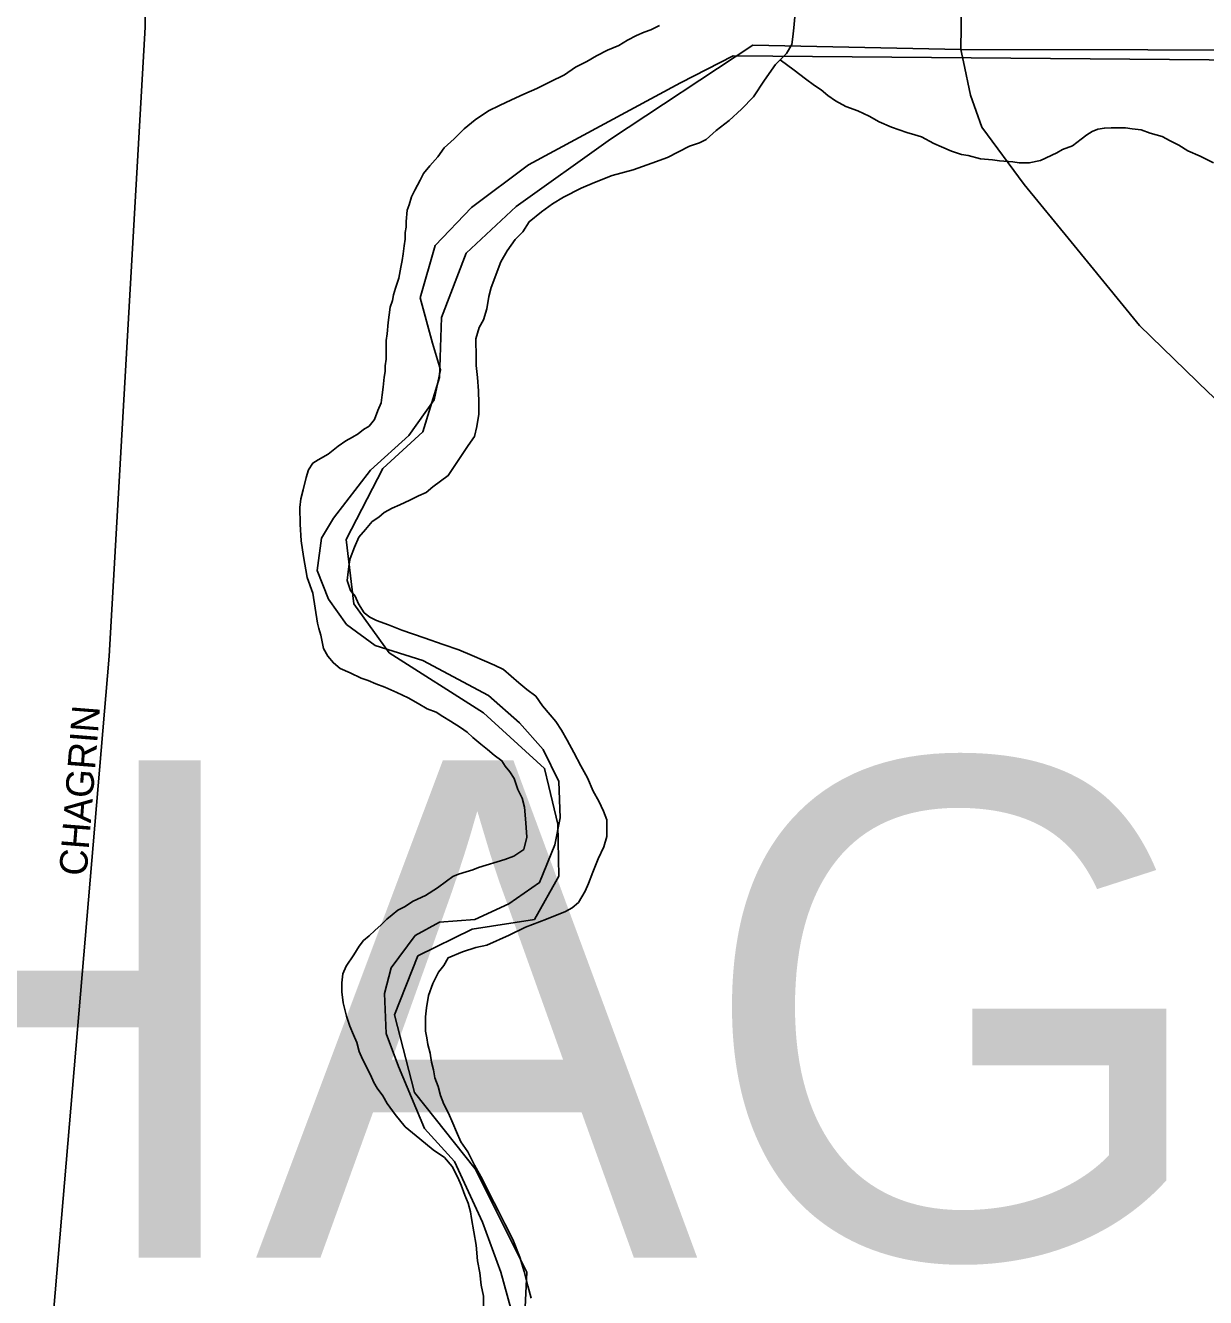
# Model space of a CAD drawing. Extents: x 2010165 to 2382125, y 1060529 to 1407316.
# Drawn here: x 2267515 to 2269650, y 1256954 to 1259255 of the extents above; entities that cross this region are included whole.
import ezdxf

# ---------------------------------------------------------------- set-up
doc = ezdxf.new("R2010")
doc.units = 0
for name, color, linetype in [('GM_X_City_Street', 7, 'Continuous'), ('GM_X_City_Street_Text', 7, 'Continuous'), ('GM_X_Corporation', 7, 'Continuous'), ('GM_X_County_Road', 7, 'Continuous'), ('GM_X_Major_River', 7, 'Continuous'), ('GM_X_Minor_River', 7, 'Continuous'), ('GM_X_Township', 7, 'Continuous'), ('GM_X_Township_Text', 7, 'Continuous')]:
    doc.layers.add(name, color=color, linetype=linetype)

msp = doc.modelspace()

# ---------------------------------------------------------------- linework, layer by layer
at = {"layer": 'GM_X_City_Street'}
for points in [[(2267566.4, 1256926.7), (2267667.1, 1258114.3), (2267731.7, 1259252), (2267733.2, 1259627.7), (2267689.5, 1260615), (2267639.2, 1261671.2), (2267617, 1262011.8)], [(2269212.5, 1259189), (2269207.7, 1259211.9), (2269210.7, 1259422), (2269226.7, 1259618.5), (2269229.4, 1259651.7)]]:
    msp.add_lwpolyline(points, dxfattribs=at)
at = {"layer": 'GM_X_Corporation'}
msp.add_lwpolyline([(2270518, 1259185.8), (2268795.8, 1259200.3), (2268700.2, 1259151.4), (2268425.4, 1259002.8), (2268322, 1258925.7), (2268256.5, 1258857), (2268229.3, 1258762.5), (2268251.9, 1258680.4), (2268266.3, 1258632.3), (2268254.7, 1258578.1), (2268209.2, 1258513.5), (2268139.7, 1258450.8), (2268072.4, 1258364), (2268050.7, 1258327.7), (2268043.2, 1258269.4), (2268063.6, 1258217.4), (2268095.9, 1258171.5), (2268148.2, 1258133.8), (2268234.4, 1258106.4), (2268352.9, 1258043.1), (2268409.3, 1257993.4), (2268451.7, 1257945.6), (2268480.2, 1257887.7), (2268482.7, 1257821.5), (2268473.1, 1257773.2), (2268445.6, 1257704.8), (2268389.9, 1257666.3), (2268328.2, 1257637.7), (2268264.2, 1257633.2), (2268220.4, 1257608.7), (2268176.8, 1257550.2), (2268165.2, 1257504), (2268167.8, 1257431.8), (2268190.2, 1257371.7), (2268237.1, 1257259.8), (2268291.6, 1257200), (2268342.5, 1257090.1), (2268375.2, 1257000), (2268399.9, 1256909.9)], dxfattribs=at)
at = {"layer": 'GM_X_County_Road'}
msp.add_lwpolyline([(2270150, 1258190.6), (2269897.3, 1258386.3), (2269768.5, 1258487.5), (2269655.6, 1258590.9), (2269530.5, 1258712.3), (2269407.2, 1258863.8), (2269322.3, 1258967.4), (2269245.5, 1259071.1), (2269225, 1259129.1), (2269212.5, 1259189)], dxfattribs=at)
at = {"layer": 'GM_X_Major_River'}
for points in [[(2268716.7, 1259036.5), (2268734.8, 1259042.7), (2268746.7, 1259048.8), (2268764.7, 1259065), (2268788.6, 1259083.2), (2268810.5, 1259103.5), (2268832.4, 1259125.7), (2268852.2, 1259156), (2268872, 1259184.2), (2268891.9, 1259204.5), (2268901.8, 1259220.6), (2268903.7, 1259234.7), (2268905.6, 1259250.8), (2268907.4, 1259270.9)], [(2268907.4, 1259270.9), (2268905.6, 1259250.8), (2268903.7, 1259234.7), (2268901.8, 1259220.6), (2268891.9, 1259204.5), (2268872, 1259184.2), (2268852.2, 1259156), (2268832.4, 1259125.7), (2268810.5, 1259103.5), (2268788.6, 1259083.2), (2268764.7, 1259065), (2268746.7, 1259048.8), (2268734.8, 1259042.7), (2268716.7, 1259036.5)], [(2268662.6, 1259255.2), (2268646.6, 1259247.1), (2268634.6, 1259243), (2268620.6, 1259236.8), (2268604.6, 1259228.7), (2268588.6, 1259218.6), (2268568.6, 1259210.4), (2268548.6, 1259200.2), (2268530.7, 1259190), (2268510.7, 1259179.9), (2268490.7, 1259165.7), (2268464.7, 1259153.4), (2268440.7, 1259141.2), (2268416.7, 1259131)], [(2268416.7, 1259131), (2268440.7, 1259141.2), (2268464.7, 1259153.4), (2268490.7, 1259165.7), (2268510.7, 1259179.9), (2268530.7, 1259190), (2268548.6, 1259200.2), (2268568.6, 1259210.4), (2268588.6, 1259218.6), (2268604.6, 1259228.7), (2268620.6, 1259236.8), (2268634.6, 1259243), (2268646.6, 1259247.1), (2268662.6, 1259255.2)], [(2268416.7, 1259131), (2268394.7, 1259120.8), (2268372.7, 1259110.6), (2268352.8, 1259100.4), (2268328.8, 1259084.2), (2268308.9, 1259068), (2268291, 1259049.8), (2268273, 1259033.6), (2268261.1, 1259017.5), (2268247.2, 1259001.3), (2268235.3, 1258987.2), (2268229.4, 1258975.1), (2268219.5, 1258956.9), (2268213.6, 1258944.8), (2268209.7, 1258930.7), (2268205.8, 1258920.7), (2268204, 1258900.6), (2268204, 1258890.5), (2268202.1, 1258880.4), (2268202.2, 1258868.4), (2268200.3, 1258856.3), (2268198.4, 1258842.2), (2268196.6, 1258830.2), (2268194.6, 1258818.1), (2268190.8, 1258798), (2268185, 1258779.9), (2268181, 1258767.8), (2268179.1, 1258757.7), (2268175.2, 1258745.6), (2268173.3, 1258731.6), (2268171.5, 1258717.5), (2268169.6, 1258697.4), (2268167.7, 1258685.3), (2268167.9, 1258669.2), (2268168, 1258651.2), (2268166.1, 1258639.1), (2268166.2, 1258629), (2268164.3, 1258619), (2268162.5, 1258600.9), (2268160.6, 1258586.8), (2268158.7, 1258572.7), (2268152.8, 1258558.6), (2268146.9, 1258542.5), (2268137, 1258530.4), (2268127, 1258524.3), (2268117, 1258516.2), (2268107.1, 1258510.1), (2268095.1, 1258504), (2268081.1, 1258493.8), (2268063.2, 1258479.7), (2268045.2, 1258469.5), (2268035.2, 1258463.4), (2268027.3, 1258451.3), (2268023.4, 1258437.2), (2268017.5, 1258415.1), (2268013.7, 1258399), (2268011.8, 1258382.9), (2268012.1, 1258352.7), (2268014.4, 1258322.6), (2268018.6, 1258294.5), (2268025, 1258256.4), (2268035.3, 1258228.3), (2268043.8, 1258174.1), (2268045.9, 1258164.1), (2268050, 1258152.1), (2268052.1, 1258140), (2268054.3, 1258128), (2268062.4, 1258114), (2268072.6, 1258102), (2268084.7, 1258092), (2268102.8, 1258084.1), (2268123, 1258074.2), (2268135.1, 1258070.2), (2268149.2, 1258064.3), (2268165.3, 1258058.4), (2268187.5, 1258048.5), (2268207.6, 1258038.6), (2268225.8, 1258028.6), (2268242, 1258018.7), (2268258.1, 1258012.8), (2268270.2, 1258004.8), (2268284.3, 1257996.9), (2268302.5, 1257984.9), (2268314.6, 1257977), (2268324.7, 1257967), (2268338.9, 1257955), (2268351, 1257945.1), (2268363.2, 1257935.1), (2268377.3, 1257925.1), (2268383.4, 1257915.1), (2268391.6, 1257905.1), (2268399.7, 1257893.1), (2268405.9, 1257873.1), (2268414.1, 1257857.1), (2268418.2, 1257841), (2268420.5, 1257812.9), (2268422.7, 1257786.8), (2268416.9, 1257764.6), (2268398.9, 1257752.5), (2268382.9, 1257746.3), (2268334.9, 1257732)], [(2268334.9, 1257732), (2268382.9, 1257746.3), (2268398.9, 1257752.5), (2268416.9, 1257764.6), (2268422.7, 1257786.8), (2268420.5, 1257812.9), (2268418.2, 1257841), (2268414.1, 1257857.1), (2268405.9, 1257873.1), (2268399.7, 1257893.1), (2268391.6, 1257905.1), (2268383.4, 1257915.1), (2268377.3, 1257925.1), (2268363.2, 1257935.1), (2268351, 1257945.1), (2268338.9, 1257955), (2268324.7, 1257967), (2268314.6, 1257977), (2268302.5, 1257984.9), (2268284.3, 1257996.9), (2268270.2, 1258004.8), (2268258.1, 1258012.8), (2268242, 1258018.7), (2268225.8, 1258028.6), (2268207.6, 1258038.6), (2268187.5, 1258048.5), (2268165.3, 1258058.4), (2268149.2, 1258064.3), (2268135.1, 1258070.2), (2268123, 1258074.2), (2268102.8, 1258084.1), (2268084.7, 1258092), (2268072.6, 1258102), (2268062.4, 1258114), (2268054.3, 1258128), (2268052.1, 1258140), (2268050, 1258152.1), (2268045.9, 1258164.1), (2268043.8, 1258174.1), (2268035.3, 1258228.3), (2268025, 1258256.4), (2268018.6, 1258294.5), (2268014.4, 1258322.6), (2268012.1, 1258352.7), (2268011.8, 1258382.9), (2268013.7, 1258399), (2268017.5, 1258415.1), (2268023.4, 1258437.2), (2268027.3, 1258451.3), (2268035.2, 1258463.4), (2268045.2, 1258469.5), (2268063.2, 1258479.7), (2268081.1, 1258493.8), (2268095.1, 1258504), (2268107.1, 1258510.1), (2268117, 1258516.2), (2268127, 1258524.3), (2268137, 1258530.4), (2268146.9, 1258542.5), (2268152.8, 1258558.6), (2268158.7, 1258572.7), (2268160.6, 1258586.8), (2268162.5, 1258600.9), (2268164.3, 1258619), (2268166.2, 1258629), (2268166.1, 1258639.1), (2268168, 1258651.2), (2268167.9, 1258669.2), (2268167.7, 1258685.3), (2268169.6, 1258697.4), (2268171.5, 1258717.5), (2268173.3, 1258731.6), (2268175.2, 1258745.6), (2268179.1, 1258757.7), (2268181, 1258767.8), (2268185, 1258779.9), (2268190.8, 1258798), (2268194.6, 1258818.1), (2268196.6, 1258830.2), (2268198.4, 1258842.2), (2268200.3, 1258856.3), (2268202.2, 1258868.4), (2268202.1, 1258880.4), (2268204, 1258890.5), (2268204, 1258900.6), (2268205.8, 1258920.7), (2268209.7, 1258930.7), (2268213.6, 1258944.8), (2268219.5, 1258956.9), (2268229.4, 1258975.1), (2268235.3, 1258987.2), (2268247.2, 1259001.3), (2268261.1, 1259017.5), (2268273, 1259033.6), (2268291, 1259049.8), (2268308.9, 1259068), (2268328.8, 1259084.2), (2268352.8, 1259100.4), (2268372.7, 1259110.6), (2268394.7, 1259120.8), (2268416.7, 1259131)], [(2268306.1, 1257579.1), (2268330.2, 1257587.3), (2268350.2, 1257591.4), (2268390.2, 1257609.8), (2268420.2, 1257624), (2268458.2, 1257638.3), (2268492.2, 1257652.6), (2268504.2, 1257658.7), (2268516.1, 1257668.9), (2268522.1, 1257678.9), (2268528, 1257689), (2268533.9, 1257703.1), (2268541.8, 1257723.3), (2268551.6, 1257747.4), (2268561.4, 1257769.6), (2268567.3, 1257787.8), (2268567.1, 1257803.8), (2268567, 1257817.9), (2268560.8, 1257833.9), (2268552.7, 1257851.9), (2268542.5, 1257870), (2268532.2, 1257894), (2268520, 1257916), (2268507.7, 1257940.1), (2268495.4, 1257962.1), (2268485.2, 1257980.1), (2268475.1, 1257996.1), (2268464.9, 1258008.1), (2268450.7, 1258024.1), (2268438.5, 1258042.1), (2268422.4, 1258054), (2268408.2, 1258066), (2268394, 1258078), (2268379.9, 1258089.9), (2268363.7, 1258097.9), (2268345.6, 1258105.8), (2268323.4, 1258115.7), (2268299.2, 1258125.6), (2268271, 1258135.4), (2268236.8, 1258147.3), (2268196.5, 1258161.1), (2268172.3, 1258170.9), (2268150.2, 1258178.8), (2268138.1, 1258184.8), (2268128, 1258192.8), (2268117.8, 1258208.8), (2268111.6, 1258222.8), (2268103.5, 1258232.8), (2268097.3, 1258250.8), (2268099.2, 1258266.9), (2268101.1, 1258281), (2268103, 1258291.1), (2268110.8, 1258311.2), (2268118.7, 1258329.3), (2268130.6, 1258343.5), (2268142.6, 1258357.6), (2268154.5, 1258365.7), (2268164.5, 1258373.8), (2268178.5, 1258382), (2268192.5, 1258388.1), (2268210.5, 1258396.2), (2268226.5, 1258404.4), (2268240.5, 1258410.5), (2268252.4, 1258420.6), (2268266.4, 1258430.8), (2268280.3, 1258440.9), (2268292.2, 1258459.1), (2268304.1, 1258477.2), (2268316, 1258495.4), (2268327.9, 1258511.6), (2268331.8, 1258529.7), (2268335.6, 1258551.8), (2268335.4, 1258571.9), (2268335.2, 1258594), (2268333, 1258618.1), (2268330.8, 1258640.2), (2268330.6, 1258654.2), (2268330.5, 1258666.3), (2268330.4, 1258676.3), (2268330.3, 1258688.4), (2268336.2, 1258708.5), (2268344.1, 1258722.6), (2268349.9, 1258742.8), (2268353.7, 1258764.9), (2268357.6, 1258781), (2268375.3, 1258827.3), (2268387.1, 1258847.5), (2268401, 1258867.7), (2268414.9, 1258881.8), (2268426.8, 1258900), (2268448.8, 1258918.2), (2268468.7, 1258932.4), (2268488.7, 1258944.6), (2268520.7, 1258960.9), (2268544.7, 1258971.1), (2268576.7, 1258983.4), (2268614.7, 1258993.7), (2268648.7, 1259005.9), (2268676.8, 1259016.2), (2268696.8, 1259026.4), (2268716.7, 1259036.5)], [(2268716.7, 1259036.5), (2268696.8, 1259026.4), (2268676.8, 1259016.2), (2268648.7, 1259005.9), (2268614.7, 1258993.7), (2268576.7, 1258983.4), (2268544.7, 1258971.1), (2268520.7, 1258960.9), (2268488.7, 1258944.6), (2268468.7, 1258932.4), (2268448.8, 1258918.2), (2268426.8, 1258900), (2268414.9, 1258881.8), (2268401, 1258867.7), (2268387.1, 1258847.5), (2268375.3, 1258827.3), (2268357.6, 1258781), (2268353.7, 1258764.9), (2268349.9, 1258742.8), (2268344.1, 1258722.6), (2268336.2, 1258708.5), (2268330.3, 1258688.4), (2268330.4, 1258676.3), (2268330.5, 1258666.3), (2268330.6, 1258654.2), (2268330.8, 1258640.2), (2268333, 1258618.1), (2268335.2, 1258594), (2268335.4, 1258571.9), (2268335.6, 1258551.8), (2268331.8, 1258529.7), (2268327.9, 1258511.6), (2268316, 1258495.4), (2268304.1, 1258477.2), (2268292.2, 1258459.1), (2268280.3, 1258440.9), (2268266.4, 1258430.8), (2268252.4, 1258420.6), (2268240.5, 1258410.5), (2268226.5, 1258404.4), (2268210.5, 1258396.2), (2268192.5, 1258388.1), (2268178.5, 1258382), (2268164.5, 1258373.8), (2268154.5, 1258365.7), (2268142.6, 1258357.6), (2268130.6, 1258343.5), (2268118.7, 1258329.3), (2268110.8, 1258311.2), (2268103, 1258291.1), (2268101.1, 1258281), (2268099.2, 1258266.9), (2268097.3, 1258250.8), (2268103.5, 1258232.8), (2268111.6, 1258222.8), (2268117.8, 1258208.8), (2268128, 1258192.8), (2268138.1, 1258184.8), (2268150.2, 1258178.8), (2268172.3, 1258170.9), (2268196.5, 1258161.1), (2268236.8, 1258147.3), (2268271, 1258135.4), (2268299.2, 1258125.6), (2268323.4, 1258115.7), (2268345.6, 1258105.8), (2268363.7, 1258097.9), (2268379.9, 1258089.9), (2268394, 1258078), (2268408.2, 1258066), (2268422.4, 1258054), (2268438.5, 1258042.1), (2268450.7, 1258024.1), (2268464.9, 1258008.1), (2268475.1, 1257996.1), (2268485.2, 1257980.1), (2268495.4, 1257962.1), (2268507.7, 1257940.1), (2268520, 1257916), (2268532.2, 1257894), (2268542.5, 1257870), (2268552.7, 1257851.9), (2268560.8, 1257833.9), (2268567, 1257817.9), (2268567.1, 1257803.8), (2268567.3, 1257787.8), (2268561.4, 1257769.6), (2268551.6, 1257747.4), (2268541.8, 1257723.3), (2268533.9, 1257703.1), (2268528, 1257689), (2268522.1, 1257678.9), (2268516.1, 1257668.9), (2268504.2, 1257658.7), (2268492.2, 1257652.6), (2268458.2, 1257638.3), (2268420.2, 1257624), (2268390.2, 1257609.8), (2268350.2, 1257591.4), (2268330.2, 1257587.3), (2268306.1, 1257579.1)], [(2268334.9, 1257732), (2268324.9, 1257727.9), (2268312.9, 1257723.8), (2268298.8, 1257719.7), (2268288.8, 1257715.6), (2268276.9, 1257707.5), (2268260.9, 1257695.3), (2268239, 1257681.1), (2268217, 1257670.9), (2268201, 1257660.8), (2268189, 1257654.6), (2268179, 1257646.6), (2268169.1, 1257638.4), (2268159.1, 1257628.3), (2268147.2, 1257618.2), (2268137.2, 1257608.1), (2268127.2, 1257600), (2268119.3, 1257589.9), (2268109.4, 1257573.8), (2268095.5, 1257553.6), (2268089.6, 1257539.5), (2268087.8, 1257523.4), (2268087.9, 1257507.3), (2268090.1, 1257487.2), (2268096.3, 1257463.1), (2268102.5, 1257445.1), (2268108.7, 1257429.1), (2268114.8, 1257415.1), (2268119, 1257399), (2268125.2, 1257385), (2268139.5, 1257356.9), (2268145.6, 1257342.9), (2268151.7, 1257332.9), (2268161.9, 1257318.9), (2268170, 1257304.9), (2268184.3, 1257284.9), (2268202.5, 1257262.9), (2268228.8, 1257241), (2268253.1, 1257221.1), (2268273.3, 1257207.1), (2268287.5, 1257191.1), (2268297.7, 1257171.1), (2268303.9, 1257157.1), (2268310.1, 1257139), (2268316.2, 1257125), (2268320.4, 1257109), (2268322.5, 1257096.9), (2268331, 1257048.8), (2268333.2, 1257020.6), (2268337.4, 1256998.6), (2268339.6, 1256976.5), (2268343.8, 1256956.4), (2268344, 1256932.3)], [(2268344, 1256932.3), (2268343.8, 1256956.4), (2268339.6, 1256976.5), (2268337.4, 1256998.6), (2268333.2, 1257020.6), (2268331, 1257048.8), (2268322.5, 1257096.9), (2268320.4, 1257109), (2268316.2, 1257125), (2268310.1, 1257139), (2268303.9, 1257157.1), (2268297.7, 1257171.1), (2268287.5, 1257191.1), (2268273.3, 1257207.1), (2268253.1, 1257221.1), (2268228.8, 1257241), (2268202.5, 1257262.9), (2268184.3, 1257284.9), (2268170, 1257304.9), (2268161.9, 1257318.9), (2268151.7, 1257332.9), (2268145.6, 1257342.9), (2268139.5, 1257356.9), (2268125.2, 1257385), (2268119, 1257399), (2268114.8, 1257415.1), (2268108.7, 1257429.1), (2268102.5, 1257445.1), (2268096.3, 1257463.1), (2268090.1, 1257487.2), (2268087.9, 1257507.3), (2268087.8, 1257523.4), (2268089.6, 1257539.5), (2268095.5, 1257553.6), (2268109.4, 1257573.8), (2268119.3, 1257589.9), (2268127.2, 1257600), (2268137.2, 1257608.1), (2268147.2, 1257618.2), (2268159.1, 1257628.3), (2268169.1, 1257638.4), (2268179, 1257646.6), (2268189, 1257654.6), (2268201, 1257660.8), (2268217, 1257670.9), (2268239, 1257681.1), (2268260.9, 1257695.3), (2268276.9, 1257707.5), (2268288.8, 1257715.6), (2268298.8, 1257719.7), (2268312.9, 1257723.8), (2268324.9, 1257727.9), (2268334.9, 1257732)], [(2268430.2, 1256953), (2268424, 1256975), (2268417.7, 1257001.1), (2268409.5, 1257027.2), (2268397.1, 1257059.2), (2268382.8, 1257087.3), (2268370.6, 1257111.3), (2268356.2, 1257139.3), (2268341.9, 1257167.4), (2268327.7, 1257193.4), (2268315.4, 1257217.4), (2268303.2, 1257235.4), (2268295, 1257253.5), (2268288.8, 1257269.5), (2268280.6, 1257287.5), (2268272.5, 1257303.6), (2268266.3, 1257319.6), (2268262.1, 1257335.6), (2268256, 1257351.7), (2268253.8, 1257365.7), (2268249.7, 1257379.8), (2268247.5, 1257395.8), (2268243.4, 1257411.9), (2268241.3, 1257423.9), (2268239.1, 1257436), (2268239, 1257450), (2268238.9, 1257462.1), (2268240.8, 1257478.2), (2268244.6, 1257500.3), (2268252.4, 1257522.4), (2268262.3, 1257542.6), (2268272.2, 1257554.7), (2268280.1, 1257568.8), (2268306.1, 1257579.1)], [(2268306.1, 1257579.1), (2268280.1, 1257568.8), (2268272.2, 1257554.7), (2268262.3, 1257542.6), (2268252.4, 1257522.4), (2268244.6, 1257500.3), (2268240.8, 1257478.2), (2268238.9, 1257462.1), (2268239, 1257450), (2268239.1, 1257436), (2268241.3, 1257423.9), (2268243.4, 1257411.9), (2268247.5, 1257395.8), (2268249.7, 1257379.8), (2268253.8, 1257365.7), (2268256, 1257351.7), (2268262.1, 1257335.6), (2268266.3, 1257319.6), (2268272.5, 1257303.6), (2268280.6, 1257287.5), (2268288.8, 1257269.5), (2268295, 1257253.5), (2268303.2, 1257235.4), (2268315.4, 1257217.4), (2268327.7, 1257193.4), (2268341.9, 1257167.4), (2268356.2, 1257139.3), (2268370.6, 1257111.3), (2268382.8, 1257087.3), (2268397.1, 1257059.2), (2268409.5, 1257027.2), (2268417.7, 1257001.1), (2268424, 1256975), (2268430.2, 1256953)]]:
    msp.add_lwpolyline(points, dxfattribs=at)
at = {"layer": 'GM_X_Minor_River'}
msp.add_lwpolyline([(2268880.4, 1259192.8), (2268906.3, 1259174.4), (2268926.5, 1259158.5), (2268942.6, 1259146.5), (2268954.8, 1259138.6), (2268966.9, 1259128.6), (2268981, 1259118.6), (2268999.2, 1259108.7), (2269021.4, 1259100.8), (2269041.5, 1259090.9), (2269059.7, 1259081), (2269081.9, 1259071.1), (2269110, 1259061.2), (2269124.1, 1259057.3), (2269136.2, 1259053.4), (2269158.4, 1259041.5), (2269172.5, 1259035.5), (2269190.7, 1259027.6), (2269208.8, 1259021.7), (2269220.8, 1259019.8), (2269243, 1259013.9), (2269265.1, 1259012), (2269277.2, 1259010.1), (2269301.3, 1259008.2), (2269313.3, 1259006.3), (2269331.4, 1259006.4), (2269351.4, 1259010.6), (2269381.4, 1259024.8), (2269391.4, 1259030.9), (2269409.4, 1259037.1), (2269425.4, 1259049.2), (2269435.4, 1259057.3), (2269445.3, 1259063.4), (2269455.3, 1259067.5), (2269467.4, 1259069.6), (2269479.4, 1259069.7), (2269493.5, 1259069.8), (2269505.5, 1259069.9), (2269517.6, 1259067.9), (2269533.7, 1259066), (2269549.8, 1259060.1), (2269571.9, 1259054.2), (2269586, 1259046.3), (2269602.2, 1259038.3), (2269618.3, 1259028.4), (2269640.5, 1259018.5), (2269664.7, 1259006.6)], dxfattribs=at)
at = {"layer": 'GM_X_Township'}
msp.add_lwpolyline([(2268408, 1256695), (2268422.7, 1256999.9), (2268328.7, 1257187), (2268219.1, 1257325.1), (2268183, 1257465.7), (2268225.3, 1257572.1), (2268323.7, 1257620.1), (2268436.1, 1257638), (2268480.4, 1257716.2), (2268478.4, 1257810.6), (2268462.2, 1257878.7), (2268454.4, 1257911.1), (2268344.1, 1258011.7), (2268173.4, 1258120.5), (2268109.2, 1258209), (2268095.3, 1258325.5), (2268161.6, 1258453.9), (2268234, 1258520.1), (2268264.2, 1258618.4), (2268268.3, 1258726.9), (2268312.5, 1258843.3), (2268403, 1258927.4), (2268573.7, 1259049.6), (2268831.4, 1259219.4), (2269207.7, 1259211.8), (2270560.9, 1259209.4)], dxfattribs=at)

# ---------------------------------------------------------------- texts
at = {"layer": 'GM_X_City_Street_Text'}
msp.add_text('CHAGRIN', height=50, rotation=85.4612, dxfattribs=at).set_placement((2267625.9, 1257715.5))
at = {"layer": 'GM_X_Township_Text'}
msp.add_text('CHAGRIN FALLS', height=900, rotation=0, dxfattribs=at).set_placement((2266192, 1257026))

doc.saveas('drawing.dxf')
